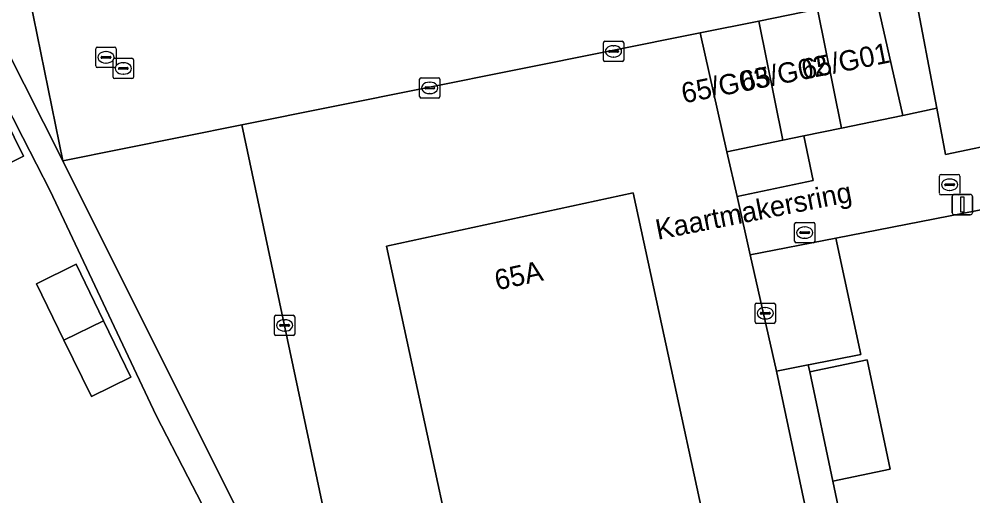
# Model space of a CAD drawing. Extents: x 162989 to 165008, y 383432 to 384338.
# Drawn here: x 163944.51 to 163991.48, y 384070.08 to 384093.56 of the extents above; entities that cross this region are included whole.
import ezdxf

# ---------------------------------------------------------------- set-up
doc = ezdxf.new("R2010")
doc.units = 0
for name, color, linetype in [('IMGEO_Brandkraan', 7, 'Continuous'), ('IMGEO_Erf', 7, 'Continuous'), ('IMGEO_Hek', 7, 'Continuous'), ('IMGEO_Kolk', 7, 'Continuous'), ('IMGEO_Lichtmast', 7, 'Continuous'), ('IMGEO_Openbare_ruimte_label', 7, 'Continuous'), ('IMGEO_Pand', 7, 'Continuous'), ('IMGEO_Pand_nummerreeks', 7, 'Continuous'), ('IMGEO_Rijbaan_lokaal_open', 7, 'Continuous'), ('IMGEO_Rioolput', 7, 'Continuous'), ('IMGEO_Voetpad_open', 7, 'Continuous')]:
    doc.layers.add(name, color=color, linetype=linetype)

msp = doc.modelspace()

# ---------------------------------------------------------------- linework, layer by layer
at = {"layer": 'IMGEO_Brandkraan'}
for p, q in [((163989.836, 384084.978), (163989.836, 384085.83)), ((163989.911, 384085.904), (163990.763, 384085.904)), ((163990.324, 384085.684), (163990.349, 384085.684)), ((163990.837, 384085.83), (163990.837, 384084.978)), ((163990.095, 384085.398), (163990.095, 384085.41)), ((163990.533, 384085.361), (163990.135, 384085.361)), ((163990.138, 384085.447), (163990.536, 384085.447)), ((163990.347, 384085.124), (163990.322, 384085.124)), ((163990.579, 384085.41), (163990.579, 384085.398)), ((163990.763, 384084.904), (163989.911, 384084.904))]:
    msp.add_line(p, q, dxfattribs=at)
for points in [[(163989.836, 384084.978), (163989.836, 384085.83)], [(163989.911, 384085.904), (163990.763, 384085.904)], [(163990.837, 384085.83), (163990.837, 384084.978)], [(163990.763, 384084.904), (163989.911, 384084.904)]]:
    msp.add_lwpolyline(points, dxfattribs=at)
for centre, radius, start, end in [((163989.913, 384085.828), 0.0765, 91.552, 178.448), ((163989.913, 384085.828), 0.0765, 91.552, 178.448), ((163990.761, 384085.828), 0.0765, 1.552, 88.448), ((163990.761, 384085.828), 0.0765, 1.552, 88.448), ((163990.135, 384085.407), 0.0403, 85.8775, 175.7526), ((163990.132, 384085.397), 0.0366, 178.938, 274.7102), ((163990.536, 384085.404), 0.043, 264.8664, 352.4533), ((163990.54, 384085.409), 0.0386, 1.7309, 96.639), ((163989.913, 384084.98), 0.0765, 181.552, 268.448), ((163989.913, 384084.98), 0.0765, 181.552, 268.448), ((163990.761, 384084.98), 0.0765, 271.552, 358.448), ((163990.761, 384084.98), 0.0765, 271.552, 358.448)]:
    msp.add_arc(centre, radius, start, end, dxfattribs=at)
for centre, major_axis, ratio, start_param, end_param in [((163990.323, 384085.404), (-0.387, 0.002), 0.722429, 4.712389, 7.853982), ((163990.348, 384085.404), (-0.39, 0.002), 0.717154, 1.570796, 4.712389)]:
    msp.add_ellipse(centre, major_axis=major_axis, ratio=ratio, start_param=start_param, end_param=end_param, dxfattribs=at)
at = {"layer": 'IMGEO_Erf'}
for points in [[(163988.61, 384094.965), (163989.701, 384089.167), (163990.131, 384086.885), (163993.273, 384087.551), (164000, 384088.938), (164030.286, 384095.184)], [(163943.537, 384061.532), (163945.643, 384055.968), (163947.749, 384050.405), (163949.856, 384044.841), (163951.962, 384039.278), (163954.068, 384033.715), (163956.175, 384028.151), (163958.279, 384022.593), (163958.588, 384022.709), (163958.74, 384022.307), (163973.729, 384027.989), (163972.384, 384031.053), (163969.628, 384036.532), (163967.145, 384041.315), (163965.004, 384045.848), (163957.177, 384062.593), (163954.16, 384068.424), (163952.82, 384071.014), (163951.255, 384074.041), (163946.04, 384085.093), (163944.693, 384087.722), (163943.187, 384090.664)], [(164000.024, 384085.754), (163984.737, 384082.778), (163985.964, 384077.037), (163983.379, 384076.527), (163983.366, 384076.524), (163983.447, 384076.181), (163986.275, 384076.774), (163987.405, 384071.392), (163984.577, 384070.798), (163984.988, 384068.841), (163987.816, 384069.435), (163988.927, 384064.144), (163989.995, 384059.061), (163988.428, 384058.732), (163988.774, 384057.002), (163990.106, 384057.529), (163992.058, 384052.601)]]:
    msp.add_lwpolyline(points, dxfattribs=at)
for points in [[(163979.868, 384084.828), (163979.372, 384087.021), (163978.057, 384092.882), (163955.483, 384088.354), (163961.943, 384057.906), (163966.026, 384049.513), (163985.795, 384057.378), (163984.631, 384062.91), (163981.816, 384076.219), (163980.518, 384081.956)], [(163940.023, 384091.399), (163941.986, 384092.372), (163943.358, 384089.588), (163944.727, 384086.81), (163942.773, 384085.838), (163941.398, 384088.619)], [(163962.609, 384082.374), (163974.757, 384084.999), (163980.023, 384060.633), (163967.876, 384058.007)], [(163948.072, 384074.968), (163946.718, 384077.747), (163945.363, 384080.526), (163947.326, 384081.497), (163948.676, 384078.701), (163950.019, 384075.919)]]:
    msp.add_lwpolyline(points, close=True, dxfattribs=at)
at = {"layer": 'IMGEO_Hek'}
msp.add_lwpolyline([(163985.795, 384057.378), (163986.191, 384055.501), (163965.916, 384048.055), (163946.672, 384086.586)], dxfattribs=at)
at = {"layer": 'IMGEO_Kolk'}
for p, q in [((163973.283, 384091.543), (163973.283, 384092.395)), ((163973.358, 384092.469), (163974.21, 384092.469)), ((163973.771, 384092.249), (163973.796, 384092.249)), ((163974.284, 384092.395), (163974.284, 384091.543)), ((163973.542, 384091.963), (163973.542, 384091.975)), ((163973.98, 384091.926), (163973.582, 384091.926)), ((163973.585, 384092.012), (163973.983, 384092.012)), ((163973.794, 384091.689), (163973.769, 384091.689)), ((163974.026, 384091.975), (163974.026, 384091.963)), ((163949.144, 384090.702), (163949.144, 384091.554)), ((163949.219, 384091.628), (163950.071, 384091.628)), ((163949.632, 384091.408), (163949.657, 384091.408)), ((163950.145, 384091.554), (163950.145, 384090.702)), ((163974.21, 384091.469), (163973.358, 384091.469)), ((163949.403, 384091.122), (163949.403, 384091.134)), ((163949.841, 384091.085), (163949.443, 384091.085)), ((163949.446, 384091.171), (163949.844, 384091.171)), ((163949.655, 384090.848), (163949.63, 384090.848)), ((163949.887, 384091.134), (163949.887, 384091.122)), ((163950.071, 384090.628), (163949.219, 384090.628)), ((163964.235, 384089.746), (163964.235, 384090.598)), ((163964.31, 384090.672), (163965.162, 384090.672)), ((163964.723, 384090.452), (163964.748, 384090.452)), ((163965.236, 384090.598), (163965.236, 384089.746)), ((163964.494, 384090.166), (163964.494, 384090.178)), ((163964.932, 384090.129), (163964.534, 384090.129)), ((163964.537, 384090.215), (163964.935, 384090.215)), ((163964.746, 384089.892), (163964.721, 384089.892)), ((163964.978, 384090.178), (163964.978, 384090.166)), ((163965.162, 384089.672), (163964.31, 384089.672)), ((163980.755, 384078.647), (163980.755, 384079.499)), ((163980.83, 384079.573), (163981.682, 384079.573)), ((163981.756, 384079.499), (163981.756, 384078.647)), ((163981.014, 384079.067), (163981.014, 384079.079)), ((163981.452, 384079.03), (163981.054, 384079.03)), ((163981.057, 384079.116), (163981.455, 384079.116)), ((163981.243, 384079.353), (163981.268, 384079.353)), ((163981.498, 384079.079), (163981.498, 384079.067)), ((163957.085, 384078.046), (163957.085, 384078.898)), ((163957.16, 384078.972), (163958.012, 384078.972)), ((163957.387, 384078.515), (163957.785, 384078.515)), ((163957.573, 384078.752), (163957.598, 384078.752)), ((163958.086, 384078.898), (163958.086, 384078.046)), ((163981.682, 384078.573), (163980.83, 384078.573)), ((163981.266, 384078.793), (163981.241, 384078.793)), ((163957.344, 384078.466), (163957.344, 384078.478)), ((163957.782, 384078.429), (163957.384, 384078.429)), ((163957.596, 384078.192), (163957.571, 384078.192)), ((163957.828, 384078.478), (163957.828, 384078.466)), ((163958.012, 384077.972), (163957.16, 384077.972))]:
    msp.add_line(p, q, dxfattribs=at)
for points in [[(163973.283, 384091.543), (163973.283, 384092.395)], [(163973.358, 384092.469), (163974.21, 384092.469)], [(163974.284, 384092.395), (163974.284, 384091.543)], [(163949.144, 384090.702), (163949.144, 384091.554)], [(163949.219, 384091.628), (163950.071, 384091.628)], [(163950.145, 384091.554), (163950.145, 384090.702)], [(163974.21, 384091.469), (163973.358, 384091.469)], [(163950.071, 384090.628), (163949.219, 384090.628)], [(163964.235, 384089.746), (163964.235, 384090.598)], [(163964.31, 384090.672), (163965.162, 384090.672)], [(163965.236, 384090.598), (163965.236, 384089.746)], [(163965.162, 384089.672), (163964.31, 384089.672)], [(163980.755, 384078.647), (163980.755, 384079.499)], [(163980.83, 384079.573), (163981.682, 384079.573)], [(163981.756, 384079.499), (163981.756, 384078.647)], [(163957.085, 384078.046), (163957.085, 384078.898)], [(163957.16, 384078.972), (163958.012, 384078.972)], [(163958.086, 384078.898), (163958.086, 384078.046)], [(163981.682, 384078.573), (163980.83, 384078.573)], [(163958.012, 384077.972), (163957.16, 384077.972)]]:
    msp.add_lwpolyline(points, dxfattribs=at)
for centre, radius, start, end in [((163973.36, 384092.393), 0.0765, 91.552, 178.448), ((163973.36, 384092.393), 0.0765, 91.552, 178.448), ((163974.208, 384092.393), 0.0765, 1.552, 88.448), ((163974.208, 384092.393), 0.0765, 1.552, 88.448), ((163973.582, 384091.972), 0.0403, 85.8775, 175.7526), ((163973.579, 384091.962), 0.0366, 178.938, 274.7102), ((163973.983, 384091.969), 0.043, 264.8664, 352.4533), ((163973.987, 384091.974), 0.0386, 1.7309, 96.639), ((163949.221, 384091.552), 0.0765, 91.552, 178.448), ((163949.221, 384091.552), 0.0765, 91.552, 178.448), ((163950.069, 384091.552), 0.0765, 1.552, 88.448), ((163950.069, 384091.552), 0.0765, 1.552, 88.448), ((163973.36, 384091.545), 0.0765, 181.552, 268.448), ((163973.36, 384091.545), 0.0765, 181.552, 268.448), ((163974.208, 384091.545), 0.0765, 271.552, 358.448), ((163974.208, 384091.545), 0.0765, 271.552, 358.448), ((163949.443, 384091.131), 0.0403, 85.8775, 175.7526), ((163949.44, 384091.121), 0.0366, 178.938, 274.7102), ((163949.844, 384091.128), 0.043, 264.8664, 352.4533), ((163949.848, 384091.133), 0.0386, 1.7309, 96.639), ((163949.221, 384090.704), 0.0765, 181.552, 268.448), ((163949.221, 384090.704), 0.0765, 181.552, 268.448), ((163950.069, 384090.704), 0.0765, 271.552, 358.448), ((163950.069, 384090.704), 0.0765, 271.552, 358.448), ((163964.312, 384090.596), 0.0765, 91.552, 178.448), ((163964.312, 384090.596), 0.0765, 91.552, 178.448), ((163965.16, 384090.596), 0.0765, 1.552, 88.448), ((163965.16, 384090.596), 0.0765, 1.552, 88.448), ((163964.534, 384090.175), 0.0403, 85.8775, 175.7526), ((163964.531, 384090.165), 0.0366, 178.938, 274.7102), ((163964.935, 384090.172), 0.043, 264.8664, 352.4533), ((163964.939, 384090.177), 0.0386, 1.7309, 96.639), ((163964.312, 384089.748), 0.0765, 181.552, 268.448), ((163964.312, 384089.748), 0.0765, 181.552, 268.448), ((163965.16, 384089.748), 0.0765, 271.552, 358.448), ((163965.16, 384089.748), 0.0765, 271.552, 358.448), ((163980.832, 384079.497), 0.0765, 91.552, 178.448), ((163980.832, 384079.497), 0.0765, 91.552, 178.448), ((163981.68, 384079.497), 0.0765, 1.552, 88.448), ((163981.68, 384079.497), 0.0765, 1.552, 88.448), ((163981.054, 384079.076), 0.0403, 85.8775, 175.7526), ((163981.051, 384079.066), 0.0366, 178.938, 274.7102), ((163981.455, 384079.073), 0.043, 264.8664, 352.4533), ((163981.459, 384079.078), 0.0386, 1.7309, 96.639), ((163957.162, 384078.896), 0.0765, 91.552, 178.448), ((163957.162, 384078.896), 0.0765, 91.552, 178.448), ((163957.384, 384078.475), 0.0403, 85.8775, 175.7526), ((163957.789, 384078.477), 0.0386, 1.7309, 96.639), ((163958.01, 384078.896), 0.0765, 1.552, 88.448), ((163958.01, 384078.896), 0.0765, 1.552, 88.448), ((163980.832, 384078.649), 0.0765, 181.552, 268.448), ((163980.832, 384078.649), 0.0765, 181.552, 268.448), ((163981.68, 384078.649), 0.0765, 271.552, 358.448), ((163981.68, 384078.649), 0.0765, 271.552, 358.448), ((163957.162, 384078.048), 0.0765, 181.552, 268.448), ((163957.162, 384078.048), 0.0765, 181.552, 268.448), ((163957.381, 384078.465), 0.0366, 178.938, 274.7102), ((163957.785, 384078.472), 0.043, 264.8664, 352.4533), ((163958.01, 384078.048), 0.0765, 271.552, 358.448), ((163958.01, 384078.048), 0.0765, 271.552, 358.448)]:
    msp.add_arc(centre, radius, start, end, dxfattribs=at)
for centre, major_axis, ratio, start_param, end_param in [((163973.77, 384091.969), (-0.387, 0.002), 0.722429, 4.712389, 7.853982), ((163973.795, 384091.969), (-0.39, 0.002), 0.717154, 1.570796, 4.712389), ((163949.631, 384091.128), (-0.387, 0.002), 0.722429, 4.712389, 7.853982), ((163949.656, 384091.128), (-0.39, 0.002), 0.717154, 1.570796, 4.712389), ((163964.722, 384090.172), (-0.387, 0.002), 0.722429, 4.712389, 7.853982), ((163964.747, 384090.172), (-0.39, 0.002), 0.717154, 1.570796, 4.712389), ((163981.242, 384079.073), (-0.387, 0.002), 0.722429, 4.712389, 7.853982), ((163981.267, 384079.073), (-0.39, 0.002), 0.717154, 1.570796, 4.712389), ((163957.572, 384078.472), (-0.387, 0.002), 0.722429, 4.712389, 7.853982), ((163957.597, 384078.472), (-0.39, 0.002), 0.717154, 1.570796, 4.712389)]:
    msp.add_ellipse(centre, major_axis=major_axis, ratio=ratio, start_param=start_param, end_param=end_param, dxfattribs=at)
at = {"layer": 'IMGEO_Lichtmast'}
for p, q in [((163990.464, 384084.025), (163990.464, 384084.825)), ((163990.464, 384084.825), (163990.464, 384084.025)), ((163990.564, 384084.925), (163991.354, 384084.925)), ((163991.354, 384084.925), (163990.564, 384084.925)), ((163991.454, 384084.825), (163991.454, 384084.025)), ((163991.454, 384084.025), (163991.454, 384084.825)), ((163991.354, 384083.925), (163990.564, 384083.925)), ((163990.564, 384083.925), (163991.354, 384083.925))]:
    msp.add_line(p, q, dxfattribs=at)
msp.add_lwpolyline([(163990.884, 384084.8), (163991.034, 384084.8), (163991.034, 384084.05), (163990.884, 384084.05), (163990.884, 384084.8)], dxfattribs=at)
for centre, start, end in [((163990.564, 384084.825), 90, 180), ((163990.564, 384084.825), 90, 180), ((163991.354, 384084.825), 0, 90), ((163991.354, 384084.825), 360, 90), ((163990.564, 384084.025), 180, 270), ((163990.564, 384084.025), 180, 270), ((163991.354, 384084.025), 270, 0), ((163991.354, 384084.025), 270, 0)]:
    msp.add_arc(centre, 0.1, start, end, dxfattribs=at)
at = {"layer": 'IMGEO_Pand'}
for points in [[(163983.835, 384094.041), (163985.008, 384088.192), (163988.027, 384088.819), (163986.724, 384094.62)], [(163983.835, 384094.041), (163980.946, 384093.461), (163982.123, 384087.593), (163983.154, 384087.807), (163985.008, 384088.192)], [(163982.123, 384087.593), (163980.946, 384093.461), (163978.057, 384092.882), (163979.372, 384087.021)], [(163943.358, 384089.588), (163941.398, 384088.619), (163942.773, 384085.838), (163944.727, 384086.81)], [(163967.876, 384058.007), (163980.023, 384060.633), (163974.757, 384084.999), (163962.609, 384082.374)], [(163947.326, 384081.497), (163945.363, 384080.526), (163946.718, 384077.747), (163948.676, 384078.701)], [(163948.676, 384078.701), (163946.718, 384077.747), (163948.072, 384074.968), (163950.019, 384075.919)], [(163984.577, 384070.798), (163987.405, 384071.392), (163986.275, 384076.774), (163983.447, 384076.181)]]:
    msp.add_lwpolyline(points, close=True, dxfattribs=at)
at = {"layer": 'IMGEO_Rijbaan_lokaal_open'}
msp.add_lwpolyline([(163968.422, 384140.927), (163963.186, 384139.88), (163964.941, 384135.885), (163977.753, 384106.722), (163978.881, 384101.326), (163977.556, 384101.07), (163973.97, 384100.353), (163970.383, 384099.636), (163966.797, 384098.92), (163963.375, 384098.236), (163959.954, 384097.552), (163956.532, 384096.868), (163953.111, 384096.184), (163949.689, 384095.5), (163946.267, 384094.816), (163945.04, 384094.571), (163946.672, 384086.586), (163955.483, 384088.354), (163978.057, 384092.882), (163980.946, 384093.461), (163983.835, 384094.041), (163986.724, 384094.62), (163985.215, 384102.252)], close=True, dxfattribs=at)
at = {"layer": 'IMGEO_Rioolput'}
for p, q in [((163948.365, 384092.176), (163949.217, 384092.176)), ((163948.29, 384091.25), (163948.29, 384092.102)), ((163948.549, 384091.67), (163948.549, 384091.682)), ((163948.592, 384091.719), (163948.99, 384091.719)), ((163948.778, 384091.956), (163948.803, 384091.956)), ((163949.033, 384091.682), (163949.033, 384091.67)), ((163949.291, 384092.102), (163949.291, 384091.25)), ((163948.987, 384091.633), (163948.589, 384091.633)), ((163948.801, 384091.396), (163948.776, 384091.396)), ((163949.217, 384091.176), (163948.365, 384091.176)), ((163982.7, 384082.617), (163982.7, 384083.469)), ((163982.775, 384083.543), (163983.627, 384083.543)), ((163983.188, 384083.323), (163983.213, 384083.323)), ((163983.701, 384083.469), (163983.701, 384082.617)), ((163982.959, 384083.037), (163982.959, 384083.049)), ((163983.397, 384083), (163982.999, 384083)), ((163983.002, 384083.086), (163983.4, 384083.086)), ((163983.211, 384082.763), (163983.186, 384082.763)), ((163983.443, 384083.049), (163983.443, 384083.037)), ((163983.627, 384082.543), (163982.775, 384082.543))]:
    msp.add_line(p, q, dxfattribs=at)
for points in [[(163948.365, 384092.176), (163949.217, 384092.176)], [(163948.29, 384091.25), (163948.29, 384092.102)], [(163949.291, 384092.102), (163949.291, 384091.25)], [(163949.217, 384091.176), (163948.365, 384091.176)], [(163982.7, 384082.617), (163982.7, 384083.469)], [(163982.775, 384083.543), (163983.627, 384083.543)], [(163983.701, 384083.469), (163983.701, 384082.617)], [(163983.627, 384082.543), (163982.775, 384082.543)]]:
    msp.add_lwpolyline(points, dxfattribs=at)
for centre, radius, start, end in [((163948.367, 384092.1), 0.0765, 91.552, 178.448), ((163948.367, 384092.1), 0.0765, 91.552, 178.448), ((163949.215, 384092.1), 0.0765, 1.552, 88.448), ((163949.215, 384092.1), 0.0765, 1.552, 88.448), ((163948.589, 384091.679), 0.0403, 85.8775, 175.7526), ((163948.586, 384091.669), 0.0366, 178.938, 274.7102), ((163948.99, 384091.676), 0.043, 264.8664, 352.4533), ((163948.994, 384091.681), 0.0386, 1.7309, 96.639), ((163948.367, 384091.252), 0.0765, 181.552, 268.448), ((163948.367, 384091.252), 0.0765, 181.552, 268.448), ((163949.215, 384091.252), 0.0765, 271.552, 358.448), ((163949.215, 384091.252), 0.0765, 271.552, 358.448), ((163982.777, 384083.467), 0.0765, 91.552, 178.448), ((163982.777, 384083.467), 0.0765, 91.552, 178.448), ((163983.625, 384083.467), 0.0765, 1.552, 88.448), ((163983.625, 384083.467), 0.0765, 1.552, 88.448), ((163982.999, 384083.046), 0.0403, 85.8775, 175.7526), ((163982.996, 384083.036), 0.0366, 178.938, 274.7102), ((163983.4, 384083.043), 0.043, 264.8664, 352.4533), ((163983.404, 384083.048), 0.0386, 1.7309, 96.639), ((163982.777, 384082.619), 0.0765, 181.552, 268.448), ((163982.777, 384082.619), 0.0765, 181.552, 268.448), ((163983.625, 384082.619), 0.0765, 271.552, 358.448), ((163983.625, 384082.619), 0.0765, 271.552, 358.448)]:
    msp.add_arc(centre, radius, start, end, dxfattribs=at)
for centre, major_axis, ratio, start_param, end_param in [((163948.777, 384091.676), (-0.387, 0.002), 0.722429, 4.712389, 7.853982), ((163948.802, 384091.676), (-0.39, 0.002), 0.717154, 1.570796, 4.712389), ((163983.187, 384083.043), (-0.387, 0.002), 0.722429, 4.712389, 7.853982), ((163983.212, 384083.043), (-0.39, 0.002), 0.717154, 1.570796, 4.712389)]:
    msp.add_ellipse(centre, major_axis=major_axis, ratio=ratio, start_param=start_param, end_param=end_param, dxfattribs=at)
at = {"layer": 'IMGEO_Voetpad_open'}
for points in [[(164030.286, 384095.184), (164000, 384088.938), (163993.273, 384087.551), (163990.131, 384086.885), (163989.701, 384089.167), (163988.027, 384088.819), (163985.008, 384088.192), (163983.154, 384087.807), (163983.612, 384085.606), (163979.868, 384084.828), (163980.518, 384081.956), (163984.737, 384082.778), (164000.024, 384085.754), (164002.492, 384086.15)], [(163986.724, 384094.62), (163988.027, 384088.819), (163989.701, 384089.167), (163988.61, 384094.965)], [(163992.058, 384044.75), (163991.322, 384046.61), (163989.371, 384051.537), (163987.419, 384056.465), (163988.774, 384057.002), (163988.428, 384058.732), (163987.166, 384058.467), (163986.099, 384063.551), (163984.988, 384068.841), (163984.577, 384070.798), (163983.447, 384076.181), (163983.366, 384076.524), (163981.816, 384076.219), (163984.631, 384062.91), (163985.795, 384057.378), (163986.191, 384055.501), (163965.916, 384048.055), (163946.672, 384086.586), (163942.846, 384094.132)], [(163943.187, 384090.664), (163944.693, 384087.722), (163946.04, 384085.093), (163951.255, 384074.041), (163952.82, 384071.014), (163954.16, 384068.424), (163957.177, 384062.593), (163965.004, 384045.848), (163967.145, 384041.315), (163969.628, 384036.532), (163972.384, 384031.053), (163973.729, 384027.989)]]:
    msp.add_lwpolyline(points, dxfattribs=at)
for points in [[(163945.04, 384094.571), (163942.846, 384094.132), (163946.672, 384086.586)], [(163965.916, 384048.055), (163986.191, 384055.501), (163985.795, 384057.378), (163966.026, 384049.513), (163961.943, 384057.906), (163955.483, 384088.354), (163946.672, 384086.586)], [(163983.154, 384087.807), (163982.123, 384087.593), (163979.372, 384087.021), (163979.868, 384084.828), (163983.612, 384085.606)], [(163984.737, 384082.778), (163980.518, 384081.956), (163981.816, 384076.219), (163983.366, 384076.524), (163983.379, 384076.527), (163985.964, 384077.037)]]:
    msp.add_lwpolyline(points, close=True, dxfattribs=at)

# ---------------------------------------------------------------- texts
at = {"layer": 'IMGEO_Openbare_ruimte_label'}
msp.add_text('Kaartmakersring', height=1, rotation=11.1301, dxfattribs=at).set_placement((163975.961, 384082.685))
at = {"layer": 'IMGEO_Pand_nummerreeks'}
for s, rotation, p in [('65/G01', 11.2188, (163983.147, 384090.577)), ('65/G02', 11.2188, (163980.13, 384089.979)), ('65/G03', 11.2188, (163977.235, 384089.404)), ('65A', 12.1933, (163968.05, 384080.194))]:
    msp.add_text(s, height=1, rotation=rotation, dxfattribs=at).set_placement(p)

doc.saveas('drawing.dxf')
